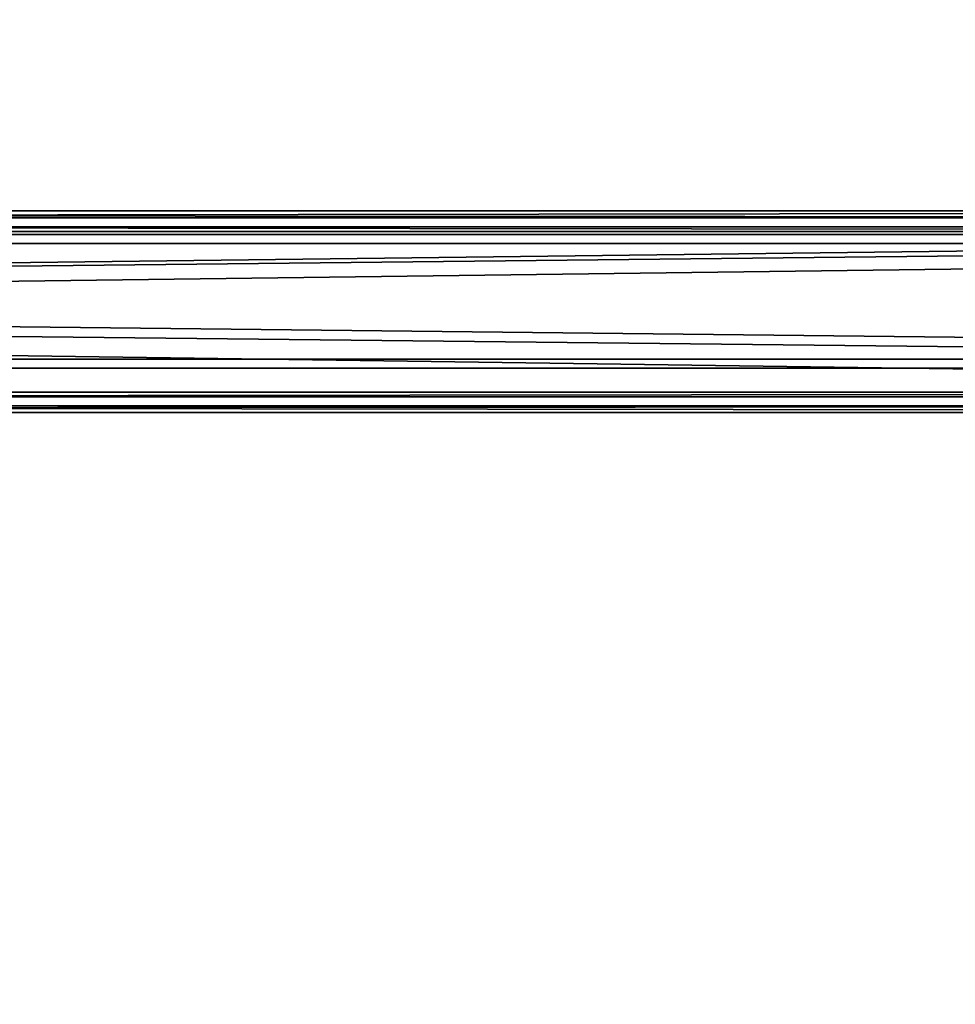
# Model space of a CAD drawing. Header units: millimetres. Extents: x 60485 to 71303, y 100 to 16900.
# Tile 442 of 656: x 70490 to 70749, y 6869 to 7142. Entities that reach past the tile are written whole.
import ezdxf

# ---------------------------------------------------------------- set-up
doc = ezdxf.new("R2010")
doc.units = ezdxf.units.MM
doc.layers.add('3', color=7, linetype='Continuous')
doc.layers.add('9', color=7, linetype='Continuous')

msp = doc.modelspace()

# ---------------------------------------------------------------- meshes
at = {"layer": '3', "color": 91}
mesh = msp.add_polyface(dxfattribs=at)
corners = [(70790.52, 8333.78, 5437.95), (70819.36, 8290.13, 5424.6), (68509.33, 6894.17, 4997.81), (68480.49, 6937.82, 5011.16), (70819.36, 8268.49, 5495.37), (68509.33, 6872.53, 5068.58), (70790.52, 8312.15, 5508.72), (68480.49, 6916.18, 5081.93), (70788.91, 8337.09, 5435.82), (70788.91, 8313.7, 5512.33), (68478.89, 6917.73, 5085.54), (68478.89, 6941.12, 5009.03), (70820.97, 8265.19, 5497.5), (68510.94, 6869.23, 5070.71), (70820.97, 8288.58, 5420.99), (68510.94, 6892.62, 4994.2)]
mesh.append_faces([[corners[k] for k in face] for face in [(0, 2, 3, 3), (1, 5, 2, 2), (4, 7, 5, 5), (6, 3, 7, 7), (8, 10, 11, 11), (9, 13, 10, 10), (12, 15, 13, 13), (14, 11, 15, 15)]], dxfattribs={"vtx0": -1, "color": 91})
mesh.append_faces([[corners[k] for k in face] for face in [(9, 6, 12, 12), (6, 8, 0, 0), (0, 8, 1, 1), (12, 4, 14, 14), (4, 12, 6, 6), (14, 1, 8, 8), (3, 10, 7, 7), (15, 2, 13, 13)]], dxfattribs={"vtx0": -1, "vtx1": -1, "color": 91})
mesh.append_faces([[corners[k] for k in face] for face in [(6, 9, 8, 8), (14, 4, 1, 1), (11, 3, 2, 2), (3, 11, 10, 10), (7, 10, 13, 13), (2, 15, 11, 11), (13, 2, 5, 5), (13, 5, 7, 7)]], dxfattribs={"vtx0": -1, "vtx2": -1, "vtx3": -1, "color": 91})
mesh.append_faces([[corners[k] for k in face] for face in [(0, 1, 2, 2), (1, 4, 5, 5), (4, 6, 7, 7), (6, 0, 3, 3), (8, 9, 10, 10), (9, 12, 13, 13), (12, 14, 15, 15), (14, 8, 11, 11)]], dxfattribs={"vtx2": -1, "vtx3": -1, "color": 91})
at = {"layer": '9', "color": 243}
mesh = msp.add_polyface(dxfattribs=at)
corners = [(71300, 7037.57, 5127.49), (71300, 7082.52, 5141.24), (68100, 7082.52, 5141.24), (68100, 7037.57, 5127.49), (71300, 7048, 5254.08), (68100, 7048, 5254.08), (71300, 7083.38, 5264.9), (68100, 7083.38, 5264.9), (71300, 7087.19, 5252.47), (68100, 7087.19, 5252.47), (71300, 7089.1, 5253.05), (68100, 7089.1, 5253.05), (71300, 7084.71, 5267.4), (68100, 7084.71, 5267.4), (71300, 7045.5, 5255.4), (68100, 7045.5, 5255.4), (71300, 7080.02, 5142.56), (68100, 7080.02, 5142.56), (71300, 7038.9, 5129.99), (68100, 7038.9, 5129.99), (71300, 7035.1, 5142.42), (68100, 7035.1, 5142.42), (71300, 7033.19, 5141.83), (68100, 7033.19, 5141.83)]
mesh.append_faces([[corners[k] for k in face] for face in [(0, 2, 3, 3), (1, 5, 2, 2), (4, 7, 5, 5), (6, 9, 7, 7), (8, 11, 9, 9), (10, 13, 11, 11), (12, 15, 13, 13), (14, 17, 15, 15), (16, 19, 17, 17), (18, 21, 19, 19), (20, 23, 21, 21), (22, 3, 23, 23), (8, 12, 10, 10), (20, 0, 22, 22), (11, 7, 9, 9)]], dxfattribs={"vtx0": -1, "color": 243})
mesh.append_faces([[corners[k] for k in face] for face in [(14, 1, 16, 16), (16, 0, 18, 18), (18, 0, 20, 20), (3, 19, 23, 23), (19, 2, 17, 17), (17, 2, 15, 15), (15, 5, 13, 13), (13, 7, 11, 11)]], dxfattribs={"vtx0": -1, "vtx1": -1, "color": 243})
mesh.append_faces([[corners[k] for k in face] for face in [(12, 8, 6, 6), (6, 14, 12, 12), (14, 6, 4, 4), (14, 4, 1, 1), (16, 1, 0, 0), (19, 3, 2, 2), (15, 2, 5, 5), (13, 5, 7, 7)]], dxfattribs={"vtx0": -1, "vtx2": -1, "vtx3": -1, "color": 243})
mesh.append_faces([[corners[k] for k in face] for face in [(21, 23, 19, 19)]], dxfattribs={"vtx1": -1, "color": 243})
mesh.append_faces([[corners[k] for k in face] for face in [(0, 1, 2, 2), (1, 4, 5, 5), (4, 6, 7, 7), (6, 8, 9, 9), (8, 10, 11, 11), (10, 12, 13, 13), (12, 14, 15, 15), (14, 16, 17, 17), (16, 18, 19, 19), (18, 20, 21, 21), (20, 22, 23, 23), (22, 0, 3, 3)]], dxfattribs={"vtx2": -1, "vtx3": -1, "color": 243})

doc.saveas('drawing.dxf')
